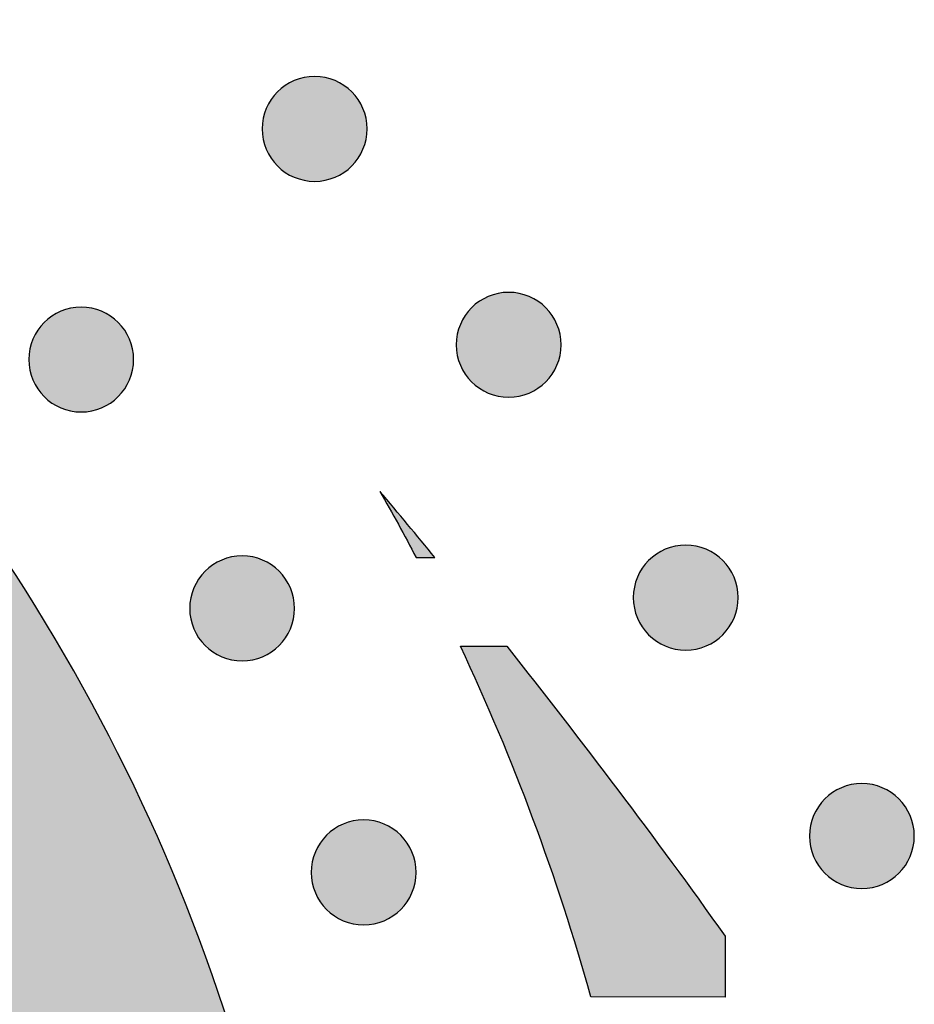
# Model space of a CAD drawing. Header units: millimetres. Extents: x -3873 to -97, y 912 to 4165.
# Tile 654 of 656: x -173 to -143, y 4055 to 4088. Entities that reach past the tile are written whole.
import ezdxf

# ---------------------------------------------------------------- set-up
doc = ezdxf.new("R2010")
doc.units = ezdxf.units.MM
doc.layers.add('pattern', color=7, linetype='Continuous', true_color=0x000000)

msp = doc.modelspace()

# ---------------------------------------------------------------- hatches: boundary and pattern name
at = {"layer": 'pattern'}
for points in [[(-270.005, 4090.501), (-275.773, 4075.482), (-261.541, 4081.034), (-259.032, 4081.967), (-256.485, 4082.82), (-253.903, 4083.593), (-251.289, 4084.283), (-248.649, 4084.888), (-245.987, 4085.407), (-243.306, 4085.839), (-240.61, 4086.183), (-237.905, 4086.438), (-235.194, 4086.604), (-232.482, 4086.681), (-229.774, 4086.668), (-227.073, 4086.568), (-224.384, 4086.379), (-221.712, 4086.105), (-219.059, 4085.744), (-218.065, 4085.583), (-217.072, 4085.402), (-216.079, 4085.201), (-215.088, 4084.979), (-214.1, 4084.738), (-213.114, 4084.476), (-212.131, 4084.195), (-211.153, 4083.893), (-210.179, 4083.572), (-209.21, 4083.23), (-208.248, 4082.869), (-207.292, 4082.489), (-206.342, 4082.089), (-205.401, 4081.67), (-204.467, 4081.232), (-203.543, 4080.775), (-202.627, 4080.3), (-201.722, 4079.807), (-200.827, 4079.296), (-199.943, 4078.768), (-199.07, 4078.222), (-198.209, 4077.66), (-197.361, 4077.081), (-196.526, 4076.486), (-195.704, 4075.876), (-194.895, 4075.251), (-194.101, 4074.611), (-193.321, 4073.957), (-192.556, 4073.289), (-191.806, 4072.608), (-191.072, 4071.914), (-190.354, 4071.209), (-189.65, 4070.489), (-188.957, 4069.754), (-188.278, 4069.003), (-187.612, 4068.236), (-186.959, 4067.455), (-186.321, 4066.66), (-185.697, 4065.85), (-185.088, 4065.027), (-184.495, 4064.19), (-183.918, 4063.341), (-183.357, 4062.479), (-182.813, 4061.605), (-182.287, 4060.72), (-181.777, 4059.824), (-181.286, 4058.918), (-180.813, 4058.002), (-180.358, 4057.076), (-179.922, 4056.142), (-179.504, 4055.2), (-179.106, 4054.25), (-178.728, 4053.293), (-178.368, 4052.329), (-178.029, 4051.36), (-177.709, 4050.386), (-177.41, 4049.407), (-177.13, 4048.424), (-176.87, 4047.437), (-176.631, 4046.448), (-176.411, 4045.457), (-176.212, 4044.464), (-176.032, 4043.47), (-175.873, 4042.476), (-175.518, 4039.823), (-175.248, 4037.149), (-175.065, 4034.46), (-174.969, 4031.759), (-174.962, 4029.051), (-175.044, 4026.339), (-175.215, 4023.629), (-175.475, 4020.924), (-175.824, 4018.229), (-176.261, 4015.549), (-176.786, 4012.887), (-177.396, 4010.248), (-178.091, 4007.637), (-178.868, 4005.056), (-179.727, 4002.51), (-180.664, 4000.003), (-186.243, 3985.781), (-171.213, 3991.521), (-170.546, 3993.047), (-169.905, 3994.588), (-169.289, 3996.144), (-168.7, 3997.714), (-168.138, 3999.296), (-167.603, 4000.892), (-167.095, 4002.499), (-166.616, 4004.117), (-166.165, 4005.746), (-165.743, 4007.384), (-165.349, 4009.031), (-164.985, 4010.687), (-164.651, 4012.349), (-164.346, 4014.019), (-164.071, 4015.693), (-163.826, 4017.373), (-163.611, 4019.057), (-163.427, 4020.744), (-163.273, 4022.434), (-163.149, 4024.126), (-163.055, 4025.818), (-162.992, 4027.51), (-162.96, 4029.202), (-162.957, 4030.892), (-162.985, 4032.579), (-163.042, 4034.264), (-163.13, 4035.944), (-163.247, 4037.62), (-163.393, 4039.29), (-163.569, 4040.954), (-163.773, 4042.611), (-164.006, 4044.26), (-164.203, 4045.486), (-164.424, 4046.711), (-164.67, 4047.935), (-164.941, 4049.158), (-165.236, 4050.377), (-165.556, 4051.593), (-165.901, 4052.805), (-166.27, 4054.012), (-166.665, 4055.214), (-167.083, 4056.409), (-167.526, 4057.596), (-167.993, 4058.776), (-168.484, 4059.948), (-168.998, 4061.11), (-169.536, 4062.261), (-170.097, 4063.402), (-170.68, 4064.532), (-171.286, 4065.65), (-171.914, 4066.754), (-172.564, 4067.846), (-173.234, 4068.923), (-173.925, 4069.985), (-174.637, 4071.033), (-175.368, 4072.064), (-176.119, 4073.079), (-176.888, 4074.077), (-177.675, 4075.058), (-178.479, 4076.021), (-179.301, 4076.966), (-180.139, 4077.892), (-180.992, 4078.799), (-181.861, 4079.686), (-182.746, 4080.556), (-183.651, 4081.411), (-184.576, 4082.251), (-185.519, 4083.074), (-186.48, 4083.88), (-187.46, 4084.669), (-188.456, 4085.44), (-189.47, 4086.193), (-190.5, 4086.926), (-191.546, 4087.639), (-192.607, 4088.333), (-193.683, 4089.006), (-194.773, 4089.657), (-195.877, 4090.287), (-196.993, 4090.895), (-198.122, 4091.481), (-199.262, 4092.044), (-200.412, 4092.584), (-201.573, 4093.101), (-202.744, 4093.594), (-203.923, 4094.063), (-205.11, 4094.508), (-206.304, 4094.929), (-207.504, 4095.325), (-208.711, 4095.697), (-209.922, 4096.044), (-211.138, 4096.366), (-212.357, 4096.664), (-213.578, 4096.937), (-214.802, 4097.185), (-216.027, 4097.409), (-217.253, 4097.608), (-218.901, 4097.844), (-220.558, 4098.052), (-222.221, 4098.23), (-223.891, 4098.38), (-225.567, 4098.5), (-227.247, 4098.591), (-228.931, 4098.652), (-230.619, 4098.682), (-232.309, 4098.683), (-234, 4098.654), (-235.693, 4098.594), (-237.385, 4098.503), (-239.077, 4098.383), (-240.767, 4098.232), (-242.454, 4098.051), (-244.139, 4097.839), (-245.819, 4097.597), (-247.494, 4097.326), (-249.164, 4097.024), (-250.827, 4096.693), (-252.483, 4096.332), (-254.131, 4095.942), (-255.771, 4095.522), (-257.4, 4095.075), (-259.019, 4094.598), (-260.627, 4094.094), (-262.224, 4093.562), (-263.808, 4093.003), (-265.378, 4092.417), (-266.935, 4091.804), (-268.478, 4091.165)], [(-164.687, 4085.751), (-164.658, 4085.778), (-164.629, 4085.805), (-164.599, 4085.832), (-164.569, 4085.858), (-164.537, 4085.884), (-164.505, 4085.909), (-164.471, 4085.934), (-164.437, 4085.958), (-164.402, 4085.981), (-164.366, 4086.004), (-164.33, 4086.026), (-164.293, 4086.047), (-164.255, 4086.068), (-164.216, 4086.087), (-164.176, 4086.106), (-164.136, 4086.124), (-164.095, 4086.141), (-164.054, 4086.157), (-164.012, 4086.172), (-163.97, 4086.186), (-163.927, 4086.199), (-163.883, 4086.211), (-163.839, 4086.222), (-163.795, 4086.232), (-163.75, 4086.241), (-163.705, 4086.248), (-163.66, 4086.255), (-163.615, 4086.26), (-163.569, 4086.264), (-163.523, 4086.267), (-163.477, 4086.269), (-163.431, 4086.269), (-163.385, 4086.269), (-163.34, 4086.267), (-163.294, 4086.264), (-163.248, 4086.259), (-163.203, 4086.254), (-163.157, 4086.248), (-163.113, 4086.24), (-163.068, 4086.231), (-163.024, 4086.221), (-162.98, 4086.21), (-162.936, 4086.198), (-162.893, 4086.185), (-162.851, 4086.171), (-162.809, 4086.156), (-162.768, 4086.14), (-162.727, 4086.123), (-162.687, 4086.105), (-162.647, 4086.086), (-162.609, 4086.066), (-162.571, 4086.045), (-162.533, 4086.024), (-162.497, 4086.002), (-162.461, 4085.979), (-162.426, 4085.956), (-162.392, 4085.932), (-162.359, 4085.907), (-162.327, 4085.882), (-162.295, 4085.856), (-162.264, 4085.83), (-162.234, 4085.803), (-162.205, 4085.776), (-162.177, 4085.748), (-162.15, 4085.72), (-162.123, 4085.691), (-162.096, 4085.661), (-162.07, 4085.63), (-162.044, 4085.599), (-162.019, 4085.566), (-161.994, 4085.533), (-161.97, 4085.499), (-161.947, 4085.464), (-161.924, 4085.428), (-161.902, 4085.392), (-161.881, 4085.354), (-161.86, 4085.316), (-161.841, 4085.278), (-161.822, 4085.238), (-161.804, 4085.198), (-161.787, 4085.157), (-161.771, 4085.116), (-161.756, 4085.074), (-161.742, 4085.031), (-161.729, 4084.988), (-161.717, 4084.945), (-161.706, 4084.901), (-161.696, 4084.857), (-161.687, 4084.812), (-161.68, 4084.767), (-161.673, 4084.722), (-161.668, 4084.676), (-161.664, 4084.631), (-161.661, 4084.585), (-161.659, 4084.539), (-161.659, 4084.493), (-161.659, 4084.447), (-161.661, 4084.401), (-161.664, 4084.356), (-161.668, 4084.31), (-161.674, 4084.264), (-161.68, 4084.219), (-161.688, 4084.174), (-161.697, 4084.13), (-161.707, 4084.085), (-161.718, 4084.041), (-161.73, 4083.998), (-161.743, 4083.955), (-161.757, 4083.913), (-161.772, 4083.871), (-161.788, 4083.829), (-161.805, 4083.789), (-161.823, 4083.749), (-161.842, 4083.709), (-161.862, 4083.67), (-161.882, 4083.632), (-161.904, 4083.595), (-161.926, 4083.559), (-161.949, 4083.523), (-161.972, 4083.488), (-161.996, 4083.454), (-162.021, 4083.421), (-162.046, 4083.388), (-162.072, 4083.357), (-162.098, 4083.326), (-162.125, 4083.296), (-162.152, 4083.267), (-162.18, 4083.239), (-162.208, 4083.212), (-162.237, 4083.184), (-162.267, 4083.158), (-162.298, 4083.131), (-162.329, 4083.106), (-162.362, 4083.081), (-162.395, 4083.056), (-162.429, 4083.032), (-162.464, 4083.009), (-162.5, 4082.986), (-162.536, 4082.964), (-162.574, 4082.943), (-162.612, 4082.922), (-162.65, 4082.903), (-162.69, 4082.884), (-162.73, 4082.866), (-162.771, 4082.849), (-162.812, 4082.833), (-162.854, 4082.818), (-162.896, 4082.804), (-162.939, 4082.791), (-162.983, 4082.779), (-163.027, 4082.768), (-163.071, 4082.758), (-163.116, 4082.749), (-163.161, 4082.742), (-163.206, 4082.735), (-163.252, 4082.73), (-163.297, 4082.726), (-163.343, 4082.723), (-163.389, 4082.721), (-163.435, 4082.721), (-163.481, 4082.721), (-163.527, 4082.723), (-163.572, 4082.726), (-163.618, 4082.73), (-163.663, 4082.736), (-163.709, 4082.742), (-163.754, 4082.75), (-163.798, 4082.759), (-163.843, 4082.768), (-163.886, 4082.779), (-163.93, 4082.792), (-163.973, 4082.805), (-164.015, 4082.819), (-164.057, 4082.834), (-164.099, 4082.85), (-164.139, 4082.867), (-164.179, 4082.885), (-164.219, 4082.904), (-164.258, 4082.924), (-164.296, 4082.944), (-164.333, 4082.966), (-164.369, 4082.988), (-164.405, 4083.01), (-164.44, 4083.034), (-164.474, 4083.058), (-164.507, 4083.083), (-164.54, 4083.108), (-164.571, 4083.134), (-164.602, 4083.16), (-164.632, 4083.187), (-164.661, 4083.214), (-164.689, 4083.241), (-164.716, 4083.27), (-164.744, 4083.299), (-164.77, 4083.329), (-164.796, 4083.359), (-164.822, 4083.391), (-164.847, 4083.423), (-164.872, 4083.457), (-164.896, 4083.491), (-164.919, 4083.526), (-164.942, 4083.562), (-164.964, 4083.598), (-164.985, 4083.635), (-165.006, 4083.673), (-165.025, 4083.712), (-165.044, 4083.752), (-165.062, 4083.792), (-165.079, 4083.832), (-165.095, 4083.874), (-165.11, 4083.916), (-165.124, 4083.958), (-165.137, 4084.001), (-165.149, 4084.045), (-165.16, 4084.089), (-165.17, 4084.133), (-165.179, 4084.178), (-165.186, 4084.223), (-165.193, 4084.268), (-165.198, 4084.313), (-165.202, 4084.359), (-165.205, 4084.405), (-165.207, 4084.451), (-165.207, 4084.497), (-165.207, 4084.542), (-165.205, 4084.588), (-165.202, 4084.634), (-165.198, 4084.68), (-165.192, 4084.725), (-165.186, 4084.77), (-165.178, 4084.815), (-165.169, 4084.86), (-165.159, 4084.904), (-165.148, 4084.948), (-165.136, 4084.992), (-165.123, 4085.035), (-165.109, 4085.077), (-165.094, 4085.119), (-165.078, 4085.16), (-165.061, 4085.201), (-165.043, 4085.241), (-165.024, 4085.281), (-165.004, 4085.319), (-164.984, 4085.357), (-164.962, 4085.395), (-164.94, 4085.431), (-164.918, 4085.467), (-164.894, 4085.502), (-164.87, 4085.536), (-164.845, 4085.569), (-164.82, 4085.601), (-164.794, 4085.633), (-164.768, 4085.664), (-164.741, 4085.694), (-164.714, 4085.723)], [(-158.122, 4078.45), (-158.094, 4078.477), (-158.065, 4078.504), (-158.035, 4078.531), (-158.004, 4078.557), (-157.972, 4078.583), (-157.94, 4078.608), (-157.907, 4078.633), (-157.872, 4078.657), (-157.838, 4078.68), (-157.802, 4078.703), (-157.765, 4078.725), (-157.728, 4078.746), (-157.69, 4078.766), (-157.651, 4078.786), (-157.612, 4078.805), (-157.572, 4078.823), (-157.531, 4078.84), (-157.49, 4078.856), (-157.448, 4078.871), (-157.405, 4078.885), (-157.362, 4078.898), (-157.319, 4078.91), (-157.275, 4078.921), (-157.23, 4078.931), (-157.186, 4078.939), (-157.141, 4078.947), (-157.096, 4078.953), (-157.05, 4078.959), (-157.004, 4078.963), (-156.959, 4078.966), (-156.913, 4078.968), (-156.867, 4078.968), (-156.821, 4078.967), (-156.775, 4078.966), (-156.729, 4078.963), (-156.684, 4078.958), (-156.638, 4078.953), (-156.593, 4078.947), (-156.548, 4078.939), (-156.503, 4078.93), (-156.459, 4078.92), (-156.415, 4078.909), (-156.372, 4078.897), (-156.329, 4078.884), (-156.286, 4078.87), (-156.244, 4078.855), (-156.203, 4078.839), (-156.162, 4078.821), (-156.122, 4078.803), (-156.083, 4078.785), (-156.044, 4078.765), (-156.006, 4078.744), (-155.969, 4078.723), (-155.932, 4078.701), (-155.897, 4078.678), (-155.862, 4078.655), (-155.828, 4078.631), (-155.794, 4078.606), (-155.762, 4078.581), (-155.73, 4078.555), (-155.7, 4078.529), (-155.67, 4078.502), (-155.641, 4078.475), (-155.613, 4078.447), (-155.585, 4078.419), (-155.558, 4078.39), (-155.531, 4078.36), (-155.505, 4078.329), (-155.479, 4078.298), (-155.454, 4078.265), (-155.43, 4078.232), (-155.406, 4078.198), (-155.382, 4078.163), (-155.36, 4078.127), (-155.338, 4078.091), (-155.316, 4078.053), (-155.296, 4078.015), (-155.276, 4077.976), (-155.257, 4077.937), (-155.239, 4077.897), (-155.222, 4077.856), (-155.206, 4077.815), (-155.191, 4077.773), (-155.177, 4077.73), (-155.164, 4077.687), (-155.152, 4077.644), (-155.141, 4077.6), (-155.132, 4077.556), (-155.123, 4077.511), (-155.115, 4077.466), (-155.109, 4077.421), (-155.104, 4077.375), (-155.099, 4077.33), (-155.096, 4077.284), (-155.095, 4077.238), (-155.094, 4077.192), (-155.095, 4077.146), (-155.097, 4077.1), (-155.1, 4077.055), (-155.104, 4077.009), (-155.109, 4076.963), (-155.116, 4076.918), (-155.123, 4076.873), (-155.132, 4076.829), (-155.142, 4076.784), (-155.153, 4076.74), (-155.165, 4076.697), (-155.178, 4076.654), (-155.192, 4076.611), (-155.208, 4076.57), (-155.224, 4076.528), (-155.241, 4076.488), (-155.259, 4076.447), (-155.278, 4076.408), (-155.297, 4076.369), (-155.318, 4076.331), (-155.339, 4076.294), (-155.361, 4076.258), (-155.384, 4076.222), (-155.407, 4076.187), (-155.432, 4076.153), (-155.456, 4076.12), (-155.482, 4076.087), (-155.507, 4076.056), (-155.534, 4076.025), (-155.56, 4075.995), (-155.588, 4075.966), (-155.615, 4075.938), (-155.643, 4075.91), (-155.672, 4075.883), (-155.702, 4075.857), (-155.733, 4075.83), (-155.765, 4075.805), (-155.797, 4075.779), (-155.83, 4075.755), (-155.865, 4075.731), (-155.899, 4075.707), (-155.935, 4075.685), (-155.972, 4075.663), (-156.009, 4075.642), (-156.047, 4075.621), (-156.086, 4075.601), (-156.125, 4075.583), (-156.165, 4075.565), (-156.206, 4075.548), (-156.247, 4075.532), (-156.289, 4075.517), (-156.332, 4075.503), (-156.375, 4075.49), (-156.418, 4075.478), (-156.462, 4075.467), (-156.507, 4075.457), (-156.551, 4075.448), (-156.596, 4075.44), (-156.641, 4075.434), (-156.687, 4075.429), (-156.733, 4075.425), (-156.778, 4075.422), (-156.824, 4075.42), (-156.87, 4075.419), (-156.916, 4075.42), (-156.962, 4075.422), (-157.008, 4075.425), (-157.053, 4075.429), (-157.099, 4075.435), (-157.144, 4075.441), (-157.189, 4075.449), (-157.234, 4075.457), (-157.278, 4075.467), (-157.322, 4075.478), (-157.365, 4075.49), (-157.408, 4075.504), (-157.451, 4075.518), (-157.493, 4075.533), (-157.534, 4075.549), (-157.575, 4075.566), (-157.615, 4075.584), (-157.654, 4075.603), (-157.693, 4075.623), (-157.731, 4075.643), (-157.768, 4075.665), (-157.805, 4075.687), (-157.84, 4075.709), (-157.875, 4075.733), (-157.909, 4075.757), (-157.943, 4075.782), (-157.975, 4075.807), (-158.007, 4075.833), (-158.037, 4075.859), (-158.067, 4075.886), (-158.096, 4075.913), (-158.124, 4075.94), (-158.152, 4075.969), (-158.179, 4075.998), (-158.206, 4076.028), (-158.232, 4076.058), (-158.258, 4076.09), (-158.283, 4076.122), (-158.307, 4076.156), (-158.331, 4076.19), (-158.355, 4076.225), (-158.378, 4076.26), (-158.399, 4076.297), (-158.421, 4076.334), (-158.441, 4076.372), (-158.461, 4076.411), (-158.48, 4076.451), (-158.498, 4076.491), (-158.515, 4076.531), (-158.531, 4076.573), (-158.546, 4076.615), (-158.56, 4076.657), (-158.573, 4076.7), (-158.585, 4076.744), (-158.596, 4076.788), (-158.606, 4076.832), (-158.614, 4076.877), (-158.622, 4076.922), (-158.628, 4076.967), (-158.633, 4077.012), (-158.638, 4077.058), (-158.641, 4077.104), (-158.642, 4077.15), (-158.643, 4077.195), (-158.642, 4077.241), (-158.64, 4077.287), (-158.637, 4077.333), (-158.633, 4077.379), (-158.628, 4077.424), (-158.621, 4077.469), (-158.614, 4077.514), (-158.605, 4077.559), (-158.595, 4077.603), (-158.584, 4077.647), (-158.572, 4077.691), (-158.559, 4077.734), (-158.545, 4077.776), (-158.529, 4077.818), (-158.513, 4077.859), (-158.496, 4077.9), (-158.478, 4077.94), (-158.459, 4077.98), (-158.44, 4078.018), (-158.419, 4078.056), (-158.398, 4078.093), (-158.376, 4078.13), (-158.353, 4078.166), (-158.33, 4078.201), (-158.305, 4078.235), (-158.281, 4078.268), (-158.255, 4078.3), (-158.23, 4078.332), (-158.203, 4078.363), (-158.177, 4078.392), (-158.149, 4078.421)], [(-172.584, 4077.951), (-172.556, 4077.979), (-172.527, 4078.006), (-172.497, 4078.033), (-172.467, 4078.059), (-172.435, 4078.085), (-172.402, 4078.11), (-172.369, 4078.135), (-172.335, 4078.159), (-172.3, 4078.182), (-172.264, 4078.205), (-172.228, 4078.227), (-172.191, 4078.248), (-172.153, 4078.268), (-172.114, 4078.288), (-172.074, 4078.307), (-172.034, 4078.325), (-171.993, 4078.342), (-171.952, 4078.358), (-171.91, 4078.373), (-171.868, 4078.387), (-171.825, 4078.4), (-171.781, 4078.412), (-171.737, 4078.423), (-171.693, 4078.433), (-171.648, 4078.441), (-171.603, 4078.449), (-171.558, 4078.455), (-171.513, 4078.461), (-171.467, 4078.465), (-171.421, 4078.468), (-171.375, 4078.469), (-171.329, 4078.47), (-171.283, 4078.469), (-171.238, 4078.467), (-171.192, 4078.464), (-171.146, 4078.46), (-171.101, 4078.455), (-171.055, 4078.448), (-171.01, 4078.441), (-170.966, 4078.432), (-170.922, 4078.422), (-170.878, 4078.411), (-170.834, 4078.399), (-170.791, 4078.386), (-170.749, 4078.372), (-170.707, 4078.356), (-170.665, 4078.34), (-170.625, 4078.323), (-170.585, 4078.305), (-170.545, 4078.286), (-170.507, 4078.267), (-170.469, 4078.246), (-170.431, 4078.225), (-170.395, 4078.203), (-170.359, 4078.18), (-170.324, 4078.157), (-170.29, 4078.133), (-170.257, 4078.108), (-170.225, 4078.083), (-170.193, 4078.057), (-170.162, 4078.031), (-170.132, 4078.004), (-170.103, 4077.977), (-170.075, 4077.949), (-170.048, 4077.921), (-170.021, 4077.892), (-169.994, 4077.862), (-169.968, 4077.831), (-169.942, 4077.8), (-169.917, 4077.767), (-169.892, 4077.734), (-169.868, 4077.7), (-169.845, 4077.665), (-169.822, 4077.629), (-169.8, 4077.592), (-169.779, 4077.555), (-169.758, 4077.517), (-169.739, 4077.478), (-169.72, 4077.439), (-169.702, 4077.399), (-169.685, 4077.358), (-169.669, 4077.317), (-169.654, 4077.275), (-169.64, 4077.232), (-169.627, 4077.189), (-169.615, 4077.146), (-169.604, 4077.102), (-169.594, 4077.058), (-169.585, 4077.013), (-169.578, 4076.968), (-169.571, 4076.923), (-169.566, 4076.877), (-169.562, 4076.832), (-169.559, 4076.786), (-169.557, 4076.74), (-169.557, 4076.694), (-169.557, 4076.648), (-169.559, 4076.602), (-169.562, 4076.556), (-169.566, 4076.511), (-169.572, 4076.465), (-169.578, 4076.42), (-169.586, 4076.375), (-169.595, 4076.33), (-169.605, 4076.286), (-169.616, 4076.242), (-169.628, 4076.199), (-169.641, 4076.156), (-169.655, 4076.113), (-169.67, 4076.071), (-169.686, 4076.03), (-169.703, 4075.989), (-169.721, 4075.949), (-169.74, 4075.91), (-169.76, 4075.871), (-169.78, 4075.833), (-169.802, 4075.796), (-169.824, 4075.759), (-169.847, 4075.724), (-169.87, 4075.689), (-169.894, 4075.655), (-169.919, 4075.622), (-169.944, 4075.589), (-169.97, 4075.558), (-169.996, 4075.527), (-170.023, 4075.497), (-170.05, 4075.468), (-170.078, 4075.44), (-170.106, 4075.412), (-170.135, 4075.385), (-170.165, 4075.358), (-170.196, 4075.332), (-170.227, 4075.307), (-170.26, 4075.281), (-170.293, 4075.257), (-170.327, 4075.233), (-170.362, 4075.209), (-170.398, 4075.187), (-170.434, 4075.165), (-170.472, 4075.143), (-170.51, 4075.123), (-170.548, 4075.103), (-170.588, 4075.085), (-170.628, 4075.067), (-170.669, 4075.05), (-170.71, 4075.034), (-170.752, 4075.018), (-170.794, 4075.004), (-170.837, 4074.991), (-170.881, 4074.979), (-170.925, 4074.968), (-170.969, 4074.959), (-171.014, 4074.95), (-171.059, 4074.942), (-171.104, 4074.936), (-171.149, 4074.931), (-171.195, 4074.927), (-171.241, 4074.924), (-171.287, 4074.922), (-171.333, 4074.921), (-171.379, 4074.922), (-171.425, 4074.924), (-171.47, 4074.927), (-171.516, 4074.931), (-171.561, 4074.936), (-171.607, 4074.943), (-171.652, 4074.951), (-171.696, 4074.959), (-171.741, 4074.969), (-171.784, 4074.98), (-171.828, 4074.992), (-171.871, 4075.005), (-171.913, 4075.02), (-171.955, 4075.035), (-171.997, 4075.051), (-172.037, 4075.068), (-172.077, 4075.086), (-172.117, 4075.105), (-172.156, 4075.125), (-172.193, 4075.145), (-172.231, 4075.166), (-172.267, 4075.188), (-172.303, 4075.211), (-172.338, 4075.235), (-172.372, 4075.259), (-172.405, 4075.283), (-172.438, 4075.309), (-172.469, 4075.334), (-172.5, 4075.361), (-172.53, 4075.387), (-172.559, 4075.415), (-172.587, 4075.442), (-172.614, 4075.47), (-172.641, 4075.499), (-172.668, 4075.529), (-172.694, 4075.56), (-172.72, 4075.592), (-172.745, 4075.624), (-172.77, 4075.658), (-172.794, 4075.692), (-172.817, 4075.727), (-172.84, 4075.762), (-172.862, 4075.799), (-172.883, 4075.836), (-172.904, 4075.874), (-172.923, 4075.913), (-172.942, 4075.952), (-172.96, 4075.992), (-172.977, 4076.033), (-172.993, 4076.075), (-173.008, 4076.117), (-173.022, 4076.159), (-173.035, 4076.202), (-173.047, 4076.245), (-173.058, 4076.289), (-173.068, 4076.334), (-173.077, 4076.378), (-173.084, 4076.423), (-173.091, 4076.469), (-173.096, 4076.514), (-173.1, 4076.56), (-173.103, 4076.605), (-173.105, 4076.651), (-173.105, 4076.697), (-173.105, 4076.743), (-173.103, 4076.789), (-173.1, 4076.835), (-173.096, 4076.881), (-173.09, 4076.926), (-173.084, 4076.971), (-173.076, 4077.016), (-173.067, 4077.061), (-173.057, 4077.105), (-173.046, 4077.149), (-173.034, 4077.192), (-173.021, 4077.235), (-173.007, 4077.278), (-172.992, 4077.32), (-172.976, 4077.361), (-172.959, 4077.402), (-172.941, 4077.442), (-172.922, 4077.481), (-172.902, 4077.52), (-172.882, 4077.558), (-172.86, 4077.595), (-172.838, 4077.632), (-172.815, 4077.667), (-172.792, 4077.702), (-172.768, 4077.736), (-172.743, 4077.77), (-172.718, 4077.802), (-172.692, 4077.834), (-172.666, 4077.864), (-172.639, 4077.894), (-172.612, 4077.923)], [(-159.363, 4070.001), (-161.223, 4072.236), (-159.998, 4070.002)], [(-152.134, 4069.902), (-152.106, 4069.93), (-152.077, 4069.957), (-152.047, 4069.983), (-152.016, 4070.01), (-151.984, 4070.035), (-151.952, 4070.061), (-151.918, 4070.085), (-151.884, 4070.109), (-151.849, 4070.133), (-151.814, 4070.155), (-151.777, 4070.177), (-151.74, 4070.199), (-151.702, 4070.219), (-151.663, 4070.239), (-151.624, 4070.257), (-151.584, 4070.275), (-151.543, 4070.292), (-151.501, 4070.308), (-151.459, 4070.323), (-151.417, 4070.338), (-151.374, 4070.351), (-151.33, 4070.363), (-151.287, 4070.373), (-151.242, 4070.383), (-151.198, 4070.392), (-151.153, 4070.4), (-151.107, 4070.406), (-151.062, 4070.411), (-151.016, 4070.415), (-150.97, 4070.418), (-150.925, 4070.42), (-150.879, 4070.421), (-150.833, 4070.42), (-150.787, 4070.418), (-150.741, 4070.415), (-150.695, 4070.411), (-150.65, 4070.406), (-150.605, 4070.399), (-150.56, 4070.391), (-150.515, 4070.383), (-150.471, 4070.373), (-150.427, 4070.362), (-150.384, 4070.35), (-150.341, 4070.336), (-150.298, 4070.322), (-150.256, 4070.307), (-150.215, 4070.291), (-150.174, 4070.274), (-150.134, 4070.256), (-150.095, 4070.237), (-150.056, 4070.217), (-150.018, 4070.197), (-149.981, 4070.176), (-149.944, 4070.154), (-149.908, 4070.131), (-149.874, 4070.107), (-149.84, 4070.083), (-149.806, 4070.059), (-149.774, 4070.033), (-149.742, 4070.008), (-149.712, 4069.981), (-149.682, 4069.954), (-149.653, 4069.927), (-149.625, 4069.9), (-149.597, 4069.872), (-149.57, 4069.843), (-149.543, 4069.813), (-149.517, 4069.782), (-149.491, 4069.75), (-149.466, 4069.718), (-149.441, 4069.684), (-149.417, 4069.65), (-149.394, 4069.615), (-149.371, 4069.58), (-149.349, 4069.543), (-149.328, 4069.506), (-149.308, 4069.468), (-149.288, 4069.429), (-149.269, 4069.39), (-149.251, 4069.349), (-149.234, 4069.309), (-149.218, 4069.267), (-149.203, 4069.225), (-149.189, 4069.183), (-149.176, 4069.14), (-149.164, 4069.096), (-149.153, 4069.053), (-149.143, 4069.008), (-149.135, 4068.964), (-149.127, 4068.919), (-149.121, 4068.873), (-149.115, 4068.828), (-149.111, 4068.782), (-149.108, 4068.736), (-149.107, 4068.691), (-149.106, 4068.645), (-149.107, 4068.599), (-149.109, 4068.553), (-149.112, 4068.507), (-149.116, 4068.461), (-149.121, 4068.416), (-149.128, 4068.371), (-149.135, 4068.326), (-149.144, 4068.281), (-149.154, 4068.237), (-149.165, 4068.193), (-149.177, 4068.149), (-149.19, 4068.106), (-149.204, 4068.064), (-149.219, 4068.022), (-149.236, 4067.981), (-149.253, 4067.94), (-149.271, 4067.9), (-149.29, 4067.861), (-149.309, 4067.822), (-149.33, 4067.784), (-149.351, 4067.747), (-149.373, 4067.71), (-149.396, 4067.674), (-149.419, 4067.64), (-149.443, 4067.605), (-149.468, 4067.572), (-149.493, 4067.54), (-149.519, 4067.508), (-149.545, 4067.477), (-149.572, 4067.448), (-149.599, 4067.419), (-149.627, 4067.39), (-149.655, 4067.363), (-149.684, 4067.336), (-149.714, 4067.309), (-149.745, 4067.283), (-149.776, 4067.257), (-149.809, 4067.232), (-149.842, 4067.207), (-149.876, 4067.183), (-149.911, 4067.16), (-149.947, 4067.137), (-149.984, 4067.115), (-150.021, 4067.094), (-150.059, 4067.074), (-150.098, 4067.054), (-150.137, 4067.035), (-150.177, 4067.017), (-150.218, 4067), (-150.259, 4066.984), (-150.301, 4066.969), (-150.344, 4066.955), (-150.387, 4066.942), (-150.43, 4066.93), (-150.474, 4066.919), (-150.518, 4066.909), (-150.563, 4066.901), (-150.608, 4066.893), (-150.653, 4066.887), (-150.699, 4066.881), (-150.744, 4066.877), (-150.79, 4066.874), (-150.836, 4066.873), (-150.882, 4066.872), (-150.928, 4066.873), (-150.974, 4066.874), (-151.02, 4066.877), (-151.065, 4066.882), (-151.111, 4066.887), (-151.156, 4066.894), (-151.201, 4066.901), (-151.246, 4066.91), (-151.29, 4066.92), (-151.334, 4066.931), (-151.377, 4066.943), (-151.42, 4066.956), (-151.463, 4066.97), (-151.505, 4066.985), (-151.546, 4067.002), (-151.587, 4067.019), (-151.627, 4067.037), (-151.666, 4067.055), (-151.705, 4067.075), (-151.743, 4067.096), (-151.78, 4067.117), (-151.817, 4067.139), (-151.852, 4067.162), (-151.887, 4067.185), (-151.921, 4067.209), (-151.954, 4067.234), (-151.987, 4067.259), (-152.018, 4067.285), (-152.049, 4067.311), (-152.079, 4067.338), (-152.108, 4067.365), (-152.136, 4067.393), (-152.164, 4067.421), (-152.191, 4067.45), (-152.217, 4067.48), (-152.244, 4067.511), (-152.269, 4067.542), (-152.295, 4067.575), (-152.319, 4067.608), (-152.343, 4067.642), (-152.367, 4067.677), (-152.389, 4067.713), (-152.411, 4067.75), (-152.433, 4067.787), (-152.453, 4067.825), (-152.473, 4067.864), (-152.491, 4067.903), (-152.509, 4067.943), (-152.526, 4067.984), (-152.542, 4068.025), (-152.557, 4068.067), (-152.572, 4068.11), (-152.585, 4068.153), (-152.597, 4068.196), (-152.608, 4068.24), (-152.617, 4068.284), (-152.626, 4068.329), (-152.634, 4068.374), (-152.64, 4068.419), (-152.645, 4068.465), (-152.649, 4068.51), (-152.652, 4068.556), (-152.654, 4068.602), (-152.655, 4068.648), (-152.654, 4068.694), (-152.652, 4068.74), (-152.649, 4068.786), (-152.645, 4068.831), (-152.64, 4068.877), (-152.633, 4068.922), (-152.625, 4068.967), (-152.617, 4069.012), (-152.607, 4069.056), (-152.596, 4069.1), (-152.584, 4069.143), (-152.571, 4069.186), (-152.556, 4069.229), (-152.541, 4069.271), (-152.525, 4069.312), (-152.508, 4069.353), (-152.49, 4069.393), (-152.471, 4069.432), (-152.451, 4069.471), (-152.431, 4069.509), (-152.41, 4069.546), (-152.388, 4069.582), (-152.365, 4069.618), (-152.341, 4069.653), (-152.317, 4069.687), (-152.293, 4069.72), (-152.267, 4069.753), (-152.242, 4069.784), (-152.215, 4069.815), (-152.189, 4069.845), (-152.161, 4069.874)], [(-167.139, 4069.538), (-167.111, 4069.565), (-167.082, 4069.592), (-167.052, 4069.619), (-167.021, 4069.645), (-166.99, 4069.671), (-166.957, 4069.696), (-166.924, 4069.721), (-166.89, 4069.745), (-166.855, 4069.768), (-166.819, 4069.791), (-166.782, 4069.813), (-166.745, 4069.834), (-166.707, 4069.855), (-166.668, 4069.874), (-166.629, 4069.893), (-166.589, 4069.911), (-166.548, 4069.928), (-166.507, 4069.944), (-166.465, 4069.959), (-166.422, 4069.973), (-166.379, 4069.986), (-166.336, 4069.998), (-166.292, 4070.009), (-166.248, 4070.019), (-166.203, 4070.028), (-166.158, 4070.035), (-166.113, 4070.042), (-166.067, 4070.047), (-166.022, 4070.051), (-165.976, 4070.054), (-165.93, 4070.056), (-165.884, 4070.056), (-165.838, 4070.056), (-165.792, 4070.054), (-165.746, 4070.051), (-165.701, 4070.047), (-165.655, 4070.041), (-165.61, 4070.035), (-165.565, 4070.027), (-165.52, 4070.018), (-165.476, 4070.008), (-165.432, 4069.997), (-165.389, 4069.985), (-165.346, 4069.972), (-165.303, 4069.958), (-165.261, 4069.943), (-165.22, 4069.927), (-165.179, 4069.91), (-165.139, 4069.892), (-165.1, 4069.873), (-165.061, 4069.853), (-165.023, 4069.832), (-164.986, 4069.811), (-164.949, 4069.789), (-164.914, 4069.766), (-164.879, 4069.743), (-164.845, 4069.719), (-164.812, 4069.694), (-164.779, 4069.669), (-164.748, 4069.643), (-164.717, 4069.617), (-164.687, 4069.59), (-164.658, 4069.563), (-164.63, 4069.535), (-164.602, 4069.507), (-164.575, 4069.478), (-164.549, 4069.448), (-164.522, 4069.417), (-164.497, 4069.386), (-164.471, 4069.353), (-164.447, 4069.32), (-164.423, 4069.286), (-164.399, 4069.251), (-164.377, 4069.215), (-164.355, 4069.179), (-164.333, 4069.141), (-164.313, 4069.103), (-164.293, 4069.065), (-164.275, 4069.025), (-164.257, 4068.985), (-164.24, 4068.944), (-164.224, 4068.903), (-164.208, 4068.861), (-164.194, 4068.818), (-164.181, 4068.775), (-164.169, 4068.732), (-164.158, 4068.688), (-164.149, 4068.644), (-164.14, 4068.599), (-164.132, 4068.554), (-164.126, 4068.509), (-164.121, 4068.463), (-164.117, 4068.418), (-164.114, 4068.372), (-164.112, 4068.326), (-164.111, 4068.28), (-164.112, 4068.234), (-164.114, 4068.188), (-164.117, 4068.143), (-164.121, 4068.097), (-164.126, 4068.051), (-164.133, 4068.006), (-164.141, 4067.961), (-164.149, 4067.917), (-164.159, 4067.872), (-164.17, 4067.828), (-164.182, 4067.785), (-164.195, 4067.742), (-164.21, 4067.7), (-164.225, 4067.658), (-164.241, 4067.616), (-164.258, 4067.576), (-164.276, 4067.536), (-164.295, 4067.496), (-164.315, 4067.457), (-164.335, 4067.419), (-164.356, 4067.382), (-164.378, 4067.346), (-164.401, 4067.31), (-164.425, 4067.275), (-164.449, 4067.241), (-164.473, 4067.208), (-164.499, 4067.175), (-164.524, 4067.144), (-164.551, 4067.113), (-164.577, 4067.083), (-164.605, 4067.054), (-164.632, 4067.026), (-164.66, 4066.999), (-164.689, 4066.971), (-164.719, 4066.945), (-164.75, 4066.919), (-164.782, 4066.893), (-164.814, 4066.868), (-164.848, 4066.843), (-164.882, 4066.819), (-164.917, 4066.796), (-164.952, 4066.773), (-164.989, 4066.751), (-165.026, 4066.73), (-165.064, 4066.709), (-165.103, 4066.69), (-165.142, 4066.671), (-165.182, 4066.653), (-165.223, 4066.636), (-165.265, 4066.62), (-165.307, 4066.605), (-165.349, 4066.591), (-165.392, 4066.578), (-165.436, 4066.566), (-165.479, 4066.555), (-165.524, 4066.545), (-165.568, 4066.536), (-165.613, 4066.529), (-165.659, 4066.522), (-165.704, 4066.517), (-165.75, 4066.513), (-165.796, 4066.51), (-165.841, 4066.508), (-165.887, 4066.508), (-165.933, 4066.508), (-165.979, 4066.51), (-166.025, 4066.513), (-166.071, 4066.517), (-166.116, 4066.523), (-166.161, 4066.529), (-166.206, 4066.537), (-166.251, 4066.546), (-166.295, 4066.555), (-166.339, 4066.566), (-166.382, 4066.579), (-166.425, 4066.592), (-166.468, 4066.606), (-166.51, 4066.621), (-166.551, 4066.637), (-166.592, 4066.654), (-166.632, 4066.672), (-166.671, 4066.691), (-166.71, 4066.711), (-166.748, 4066.731), (-166.785, 4066.753), (-166.822, 4066.775), (-166.858, 4066.797), (-166.892, 4066.821), (-166.926, 4066.845), (-166.96, 4066.87), (-166.992, 4066.895), (-167.024, 4066.921), (-167.054, 4066.947), (-167.084, 4066.974), (-167.113, 4067.001), (-167.141, 4067.028), (-167.169, 4067.057), (-167.196, 4067.086), (-167.223, 4067.116), (-167.249, 4067.146), (-167.275, 4067.178), (-167.3, 4067.21), (-167.325, 4067.244), (-167.349, 4067.278), (-167.372, 4067.313), (-167.395, 4067.349), (-167.417, 4067.385), (-167.438, 4067.422), (-167.458, 4067.46), (-167.478, 4067.499), (-167.497, 4067.539), (-167.515, 4067.579), (-167.532, 4067.619), (-167.548, 4067.661), (-167.563, 4067.703), (-167.577, 4067.745), (-167.59, 4067.788), (-167.602, 4067.832), (-167.613, 4067.876), (-167.623, 4067.92), (-167.631, 4067.965), (-167.639, 4068.01), (-167.645, 4068.055), (-167.651, 4068.1), (-167.655, 4068.146), (-167.658, 4068.192), (-167.659, 4068.238), (-167.66, 4068.284), (-167.659, 4068.329), (-167.657, 4068.375), (-167.654, 4068.421), (-167.65, 4068.467), (-167.645, 4068.512), (-167.638, 4068.557), (-167.631, 4068.602), (-167.622, 4068.647), (-167.612, 4068.691), (-167.601, 4068.735), (-167.589, 4068.779), (-167.576, 4068.822), (-167.562, 4068.864), (-167.547, 4068.906), (-167.53, 4068.947), (-167.513, 4068.988), (-167.495, 4069.028), (-167.476, 4069.068), (-167.457, 4069.106), (-167.436, 4069.144), (-167.415, 4069.182), (-167.393, 4069.218), (-167.37, 4069.254), (-167.347, 4069.289), (-167.323, 4069.323), (-167.298, 4069.356), (-167.273, 4069.388), (-167.247, 4069.42), (-167.221, 4069.451), (-167.194, 4069.481), (-167.167, 4069.51)], [(-154.087, 4055.143), (-154.529, 4056.662), (-155.003, 4058.173), (-155.509, 4059.674), (-156.046, 4061.164), (-156.614, 4062.643), (-157.213, 4064.109), (-157.843, 4065.562), (-158.502, 4067), (-156.935, 4066.999), (-153.177, 4062.147), (-149.545, 4057.2), (-149.547, 4055.139)], [(-146.174, 4061.841), (-146.146, 4061.868), (-146.117, 4061.896), (-146.087, 4061.922), (-146.056, 4061.949), (-146.024, 4061.974), (-145.992, 4061.999), (-145.959, 4062.024), (-145.925, 4062.048), (-145.89, 4062.071), (-145.854, 4062.094), (-145.817, 4062.116), (-145.78, 4062.137), (-145.742, 4062.158), (-145.703, 4062.177), (-145.664, 4062.196), (-145.624, 4062.214), (-145.583, 4062.231), (-145.542, 4062.247), (-145.5, 4062.262), (-145.457, 4062.276), (-145.414, 4062.289), (-145.371, 4062.301), (-145.327, 4062.312), (-145.282, 4062.322), (-145.238, 4062.331), (-145.193, 4062.338), (-145.148, 4062.345), (-145.102, 4062.35), (-145.056, 4062.354), (-145.011, 4062.357), (-144.965, 4062.359), (-144.919, 4062.359), (-144.873, 4062.359), (-144.827, 4062.357), (-144.781, 4062.354), (-144.736, 4062.35), (-144.69, 4062.344), (-144.645, 4062.338), (-144.6, 4062.33), (-144.555, 4062.321), (-144.511, 4062.312), (-144.467, 4062.301), (-144.424, 4062.288), (-144.381, 4062.275), (-144.338, 4062.261), (-144.296, 4062.246), (-144.255, 4062.23), (-144.214, 4062.213), (-144.174, 4062.195), (-144.135, 4062.176), (-144.096, 4062.156), (-144.058, 4062.136), (-144.021, 4062.114), (-143.984, 4062.092), (-143.949, 4062.07), (-143.914, 4062.046), (-143.88, 4062.022), (-143.846, 4061.997), (-143.814, 4061.972), (-143.782, 4061.946), (-143.752, 4061.92), (-143.722, 4061.893), (-143.693, 4061.866), (-143.665, 4061.839), (-143.637, 4061.81), (-143.61, 4061.781), (-143.583, 4061.751), (-143.557, 4061.721), (-143.531, 4061.689), (-143.506, 4061.657), (-143.482, 4061.623), (-143.458, 4061.589), (-143.434, 4061.554), (-143.412, 4061.518), (-143.39, 4061.482), (-143.368, 4061.445), (-143.348, 4061.407), (-143.328, 4061.368), (-143.309, 4061.328), (-143.292, 4061.288), (-143.275, 4061.248), (-143.258, 4061.206), (-143.243, 4061.164), (-143.229, 4061.122), (-143.216, 4061.079), (-143.204, 4061.035), (-143.193, 4060.991), (-143.184, 4060.947), (-143.175, 4060.902), (-143.167, 4060.857), (-143.161, 4060.812), (-143.156, 4060.767), (-143.151, 4060.721), (-143.149, 4060.675), (-143.147, 4060.629), (-143.146, 4060.583), (-143.147, 4060.538), (-143.149, 4060.492), (-143.152, 4060.446), (-143.156, 4060.4), (-143.161, 4060.355), (-143.168, 4060.31), (-143.175, 4060.265), (-143.184, 4060.22), (-143.194, 4060.176), (-143.205, 4060.132), (-143.217, 4060.088), (-143.23, 4060.045), (-143.245, 4060.003), (-143.26, 4059.961), (-143.276, 4059.92), (-143.293, 4059.879), (-143.311, 4059.839), (-143.33, 4059.799), (-143.349, 4059.761), (-143.37, 4059.723), (-143.391, 4059.685), (-143.413, 4059.649), (-143.436, 4059.613), (-143.46, 4059.578), (-143.484, 4059.544), (-143.508, 4059.511), (-143.534, 4059.479), (-143.559, 4059.447), (-143.586, 4059.416), (-143.612, 4059.386), (-143.64, 4059.357), (-143.667, 4059.329), (-143.695, 4059.302), (-143.724, 4059.275), (-143.754, 4059.248), (-143.785, 4059.222), (-143.817, 4059.196), (-143.849, 4059.171), (-143.882, 4059.146), (-143.917, 4059.122), (-143.951, 4059.099), (-143.987, 4059.076), (-144.024, 4059.054), (-144.061, 4059.033), (-144.099, 4059.012), (-144.138, 4058.993), (-144.177, 4058.974), (-144.217, 4058.956), (-144.258, 4058.939), (-144.299, 4058.923), (-144.341, 4058.908), (-144.384, 4058.894), (-144.427, 4058.881), (-144.47, 4058.869), (-144.514, 4058.858), (-144.559, 4058.848), (-144.603, 4058.839), (-144.648, 4058.832), (-144.694, 4058.825), (-144.739, 4058.82), (-144.785, 4058.816), (-144.83, 4058.813), (-144.876, 4058.811), (-144.922, 4058.811), (-144.968, 4058.812), (-145.014, 4058.813), (-145.06, 4058.816), (-145.105, 4058.821), (-145.151, 4058.826), (-145.196, 4058.832), (-145.241, 4058.84), (-145.286, 4058.849), (-145.33, 4058.859), (-145.374, 4058.87), (-145.417, 4058.882), (-145.46, 4058.895), (-145.503, 4058.909), (-145.545, 4058.924), (-145.586, 4058.94), (-145.627, 4058.957), (-145.667, 4058.975), (-145.706, 4058.994), (-145.745, 4059.014), (-145.783, 4059.035), (-145.82, 4059.056), (-145.857, 4059.078), (-145.892, 4059.101), (-145.927, 4059.124), (-145.961, 4059.148), (-145.995, 4059.173), (-146.027, 4059.198), (-146.059, 4059.224), (-146.089, 4059.25), (-146.119, 4059.277), (-146.148, 4059.304), (-146.176, 4059.332), (-146.204, 4059.36), (-146.231, 4059.389), (-146.258, 4059.419), (-146.284, 4059.45), (-146.31, 4059.481), (-146.335, 4059.514), (-146.359, 4059.547), (-146.383, 4059.581), (-146.407, 4059.616), (-146.43, 4059.652), (-146.452, 4059.688), (-146.473, 4059.726), (-146.493, 4059.764), (-146.513, 4059.802), (-146.532, 4059.842), (-146.55, 4059.882), (-146.567, 4059.923), (-146.583, 4059.964), (-146.598, 4060.006), (-146.612, 4060.049), (-146.625, 4060.092), (-146.637, 4060.135), (-146.648, 4060.179), (-146.658, 4060.223), (-146.666, 4060.268), (-146.674, 4060.313), (-146.68, 4060.358), (-146.686, 4060.404), (-146.69, 4060.449), (-146.693, 4060.495), (-146.694, 4060.541), (-146.695, 4060.587), (-146.694, 4060.633), (-146.692, 4060.679), (-146.689, 4060.724), (-146.685, 4060.77), (-146.68, 4060.816), (-146.673, 4060.861), (-146.666, 4060.906), (-146.657, 4060.95), (-146.647, 4060.995), (-146.636, 4061.039), (-146.624, 4061.082), (-146.611, 4061.125), (-146.597, 4061.167), (-146.581, 4061.209), (-146.565, 4061.251), (-146.548, 4061.291), (-146.53, 4061.332), (-146.511, 4061.371), (-146.492, 4061.41), (-146.471, 4061.448), (-146.45, 4061.485), (-146.428, 4061.521), (-146.405, 4061.557), (-146.382, 4061.592), (-146.357, 4061.626), (-146.333, 4061.659), (-146.308, 4061.692), (-146.282, 4061.723), (-146.255, 4061.754), (-146.229, 4061.784), (-146.202, 4061.813)], [(-163.029, 4060.611), (-163, 4060.638), (-162.971, 4060.665), (-162.942, 4060.692), (-162.911, 4060.718), (-162.879, 4060.744), (-162.847, 4060.769), (-162.813, 4060.794), (-162.779, 4060.818), (-162.744, 4060.841), (-162.709, 4060.864), (-162.672, 4060.886), (-162.635, 4060.907), (-162.597, 4060.928), (-162.558, 4060.947), (-162.519, 4060.966), (-162.478, 4060.984), (-162.438, 4061.001), (-162.396, 4061.017), (-162.354, 4061.032), (-162.312, 4061.046), (-162.269, 4061.059), (-162.225, 4061.071), (-162.181, 4061.082), (-162.137, 4061.092), (-162.092, 4061.101), (-162.048, 4061.108), (-162.002, 4061.115), (-161.957, 4061.12), (-161.911, 4061.124), (-161.865, 4061.127), (-161.819, 4061.129), (-161.774, 4061.129), (-161.728, 4061.129), (-161.682, 4061.127), (-161.636, 4061.124), (-161.59, 4061.12), (-161.545, 4061.114), (-161.5, 4061.108), (-161.455, 4061.1), (-161.41, 4061.091), (-161.366, 4061.081), (-161.322, 4061.07), (-161.278, 4061.058), (-161.235, 4061.045), (-161.193, 4061.031), (-161.151, 4061.016), (-161.11, 4061), (-161.069, 4060.983), (-161.029, 4060.965), (-160.989, 4060.946), (-160.951, 4060.926), (-160.913, 4060.906), (-160.876, 4060.884), (-160.839, 4060.862), (-160.803, 4060.839), (-160.768, 4060.816), (-160.734, 4060.792), (-160.701, 4060.767), (-160.669, 4060.742), (-160.637, 4060.716), (-160.606, 4060.69), (-160.577, 4060.663), (-160.548, 4060.636), (-160.519, 4060.608), (-160.492, 4060.58), (-160.465, 4060.551), (-160.438, 4060.521), (-160.412, 4060.49), (-160.386, 4060.459), (-160.361, 4060.426), (-160.336, 4060.393), (-160.312, 4060.359), (-160.289, 4060.324), (-160.266, 4060.288), (-160.244, 4060.252), (-160.223, 4060.214), (-160.203, 4060.176), (-160.183, 4060.138), (-160.164, 4060.098), (-160.146, 4060.058), (-160.129, 4060.017), (-160.113, 4059.976), (-160.098, 4059.934), (-160.084, 4059.892), (-160.071, 4059.849), (-160.059, 4059.805), (-160.048, 4059.761), (-160.038, 4059.717), (-160.03, 4059.672), (-160.022, 4059.627), (-160.016, 4059.582), (-160.01, 4059.537), (-160.006, 4059.491), (-160.003, 4059.445), (-160.001, 4059.399), (-160.001, 4059.353), (-160.002, 4059.307), (-160.003, 4059.261), (-160.006, 4059.216), (-160.011, 4059.17), (-160.016, 4059.125), (-160.022, 4059.079), (-160.03, 4059.034), (-160.039, 4058.99), (-160.049, 4058.945), (-160.06, 4058.902), (-160.072, 4058.858), (-160.085, 4058.815), (-160.099, 4058.773), (-160.114, 4058.731), (-160.13, 4058.689), (-160.148, 4058.649), (-160.166, 4058.609), (-160.184, 4058.569), (-160.204, 4058.531), (-160.225, 4058.493), (-160.246, 4058.455), (-160.268, 4058.419), (-160.291, 4058.383), (-160.314, 4058.348), (-160.338, 4058.314), (-160.363, 4058.281), (-160.388, 4058.248), (-160.414, 4058.217), (-160.44, 4058.186), (-160.467, 4058.156), (-160.494, 4058.127), (-160.522, 4058.099), (-160.55, 4058.072), (-160.579, 4058.045), (-160.609, 4058.018), (-160.64, 4057.992), (-160.671, 4057.966), (-160.704, 4057.941), (-160.737, 4057.916), (-160.771, 4057.892), (-160.806, 4057.869), (-160.842, 4057.846), (-160.878, 4057.824), (-160.916, 4057.803), (-160.954, 4057.782), (-160.993, 4057.763), (-161.032, 4057.744), (-161.072, 4057.726), (-161.113, 4057.709), (-161.154, 4057.693), (-161.196, 4057.678), (-161.239, 4057.664), (-161.282, 4057.651), (-161.325, 4057.639), (-161.369, 4057.628), (-161.413, 4057.618), (-161.458, 4057.609), (-161.503, 4057.602), (-161.548, 4057.595), (-161.594, 4057.59), (-161.639, 4057.586), (-161.685, 4057.583), (-161.731, 4057.581), (-161.777, 4057.581), (-161.823, 4057.581), (-161.869, 4057.583), (-161.915, 4057.586), (-161.96, 4057.59), (-162.006, 4057.596), (-162.051, 4057.602), (-162.096, 4057.61), (-162.14, 4057.619), (-162.185, 4057.629), (-162.229, 4057.64), (-162.272, 4057.652), (-162.315, 4057.665), (-162.358, 4057.679), (-162.399, 4057.694), (-162.441, 4057.71), (-162.482, 4057.727), (-162.522, 4057.745), (-162.561, 4057.764), (-162.6, 4057.784), (-162.638, 4057.804), (-162.675, 4057.826), (-162.711, 4057.848), (-162.747, 4057.871), (-162.782, 4057.894), (-162.816, 4057.918), (-162.849, 4057.943), (-162.882, 4057.968), (-162.913, 4057.994), (-162.944, 4058.02), (-162.974, 4058.047), (-163.003, 4058.074), (-163.031, 4058.102), (-163.059, 4058.13), (-163.086, 4058.159), (-163.112, 4058.189), (-163.139, 4058.219), (-163.164, 4058.251), (-163.19, 4058.284), (-163.214, 4058.317), (-163.238, 4058.351), (-163.262, 4058.386), (-163.284, 4058.422), (-163.306, 4058.458), (-163.327, 4058.495), (-163.348, 4058.533), (-163.368, 4058.572), (-163.386, 4058.612), (-163.404, 4058.652), (-163.421, 4058.693), (-163.437, 4058.734), (-163.452, 4058.776), (-163.466, 4058.818), (-163.48, 4058.861), (-163.491, 4058.905), (-163.502, 4058.949), (-163.512, 4058.993), (-163.521, 4059.038), (-163.529, 4059.083), (-163.535, 4059.128), (-163.54, 4059.173), (-163.544, 4059.219), (-163.547, 4059.265), (-163.549, 4059.311), (-163.55, 4059.357), (-163.549, 4059.403), (-163.547, 4059.448), (-163.544, 4059.494), (-163.54, 4059.54), (-163.535, 4059.585), (-163.528, 4059.631), (-163.52, 4059.676), (-163.512, 4059.72), (-163.502, 4059.764), (-163.491, 4059.808), (-163.479, 4059.852), (-163.465, 4059.895), (-163.451, 4059.937), (-163.436, 4059.979), (-163.42, 4060.021), (-163.403, 4060.061), (-163.385, 4060.101), (-163.366, 4060.141), (-163.346, 4060.179), (-163.326, 4060.217), (-163.305, 4060.255), (-163.282, 4060.291), (-163.26, 4060.327), (-163.236, 4060.362), (-163.212, 4060.396), (-163.187, 4060.429), (-163.162, 4060.461), (-163.136, 4060.493), (-163.11, 4060.524), (-163.083, 4060.554), (-163.056, 4060.583)]]:
    msp.add_hatch(color=256, dxfattribs=at).paths.add_polyline_path(points, flags=0)

# ---------------------------------------------------------------- linework, layer by layer
for p, q in [((-159.998, 4070.002), (-159.363, 4070.001)), ((-158.502, 4067), (-156.935, 4066.999))]:
    msp.add_line(p, q, dxfattribs=at)
msp.add_lwpolyline([(-149.545, 4057.2), (-149.547, 4055.139), (-154.087, 4055.143)], dxfattribs=at)
at = {"layer": 'pattern', "extrusion": (0, 0, -1)}
for centre in [(163.433, 4084.495), (156.869, 4077.194), (171.331, 4076.696), (150.88, 4068.646), (165.886, 4068.282), (144.921, 4060.585), (161.775, 4059.355)]:
    msp.add_circle(centre, 1.774, dxfattribs=at)
at = {"layer": 'pattern'}
for centre, radius, start, end in [((-226.815, 4034.817), 63.514, 8.54949, 44.9454), ((-343.267, 3918.792), 238.086, 39.42783, 40.12737), ((-226.815, 4034.817), 75.514, 15.61462, 25.22574)]:
    msp.add_arc(centre, radius, start, end, dxfattribs=at)
at = {"layer": 'pattern', "extrusion": (0, 0, -1)}
for centre, radius, start, end in [((226.815, 4034.817), 75.515, 150.29653, 152.22922), ((343.27, 3918.789), 238.09, 141.50146, 144.45535)]:
    msp.add_arc(centre, radius, start, end, dxfattribs=at)

doc.saveas('drawing.dxf')
